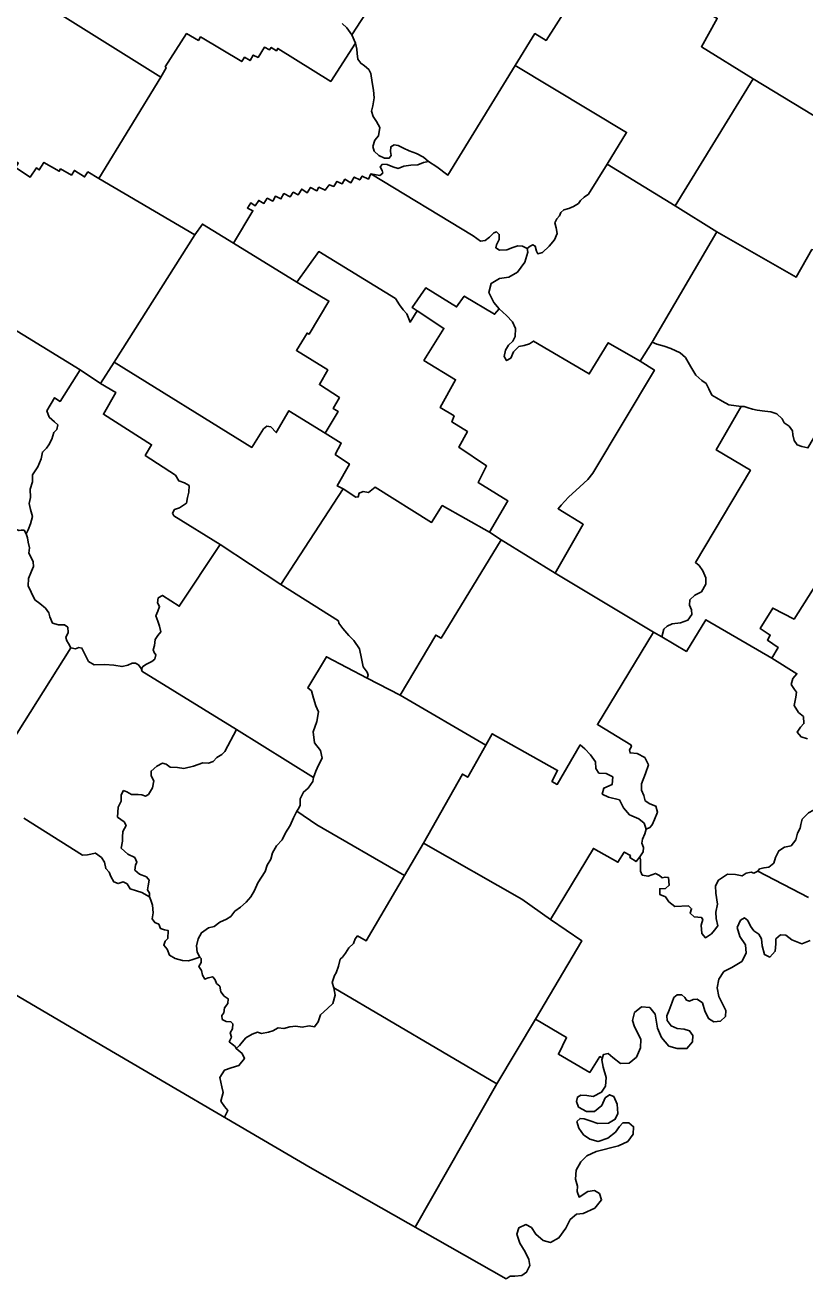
# Model space of a CAD drawing. Extents: x 369523 to 838377, y 495025 to 936819.
# Drawn here: x 465817 to 473603, y 703470 to 715982 of the extents above; entities that cross this region are included whole.
import ezdxf

# ---------------------------------------------------------------- set-up
doc = ezdxf.new("R2010")
doc.units = 0
doc.layers.add('21', color=7, linetype='Continuous')
doc.layers.add('23', color=7, linetype='Continuous')

msp = doc.modelspace()

# ---------------------------------------------------------------- linework, layer by layer
at = {"layer": '21'}
for points in [[(470982, 716730), (471418, 716457), (471018, 715828), (470908, 715896), (470709, 715577), (470039, 714485), (469929, 714567), (469844, 714621)], [(471418, 716457), (471931, 716136), (472096, 716421), (472727, 716048), (472569, 715766), (473087, 715444), (472308, 714178), (471629, 714592)], [(469410, 716393), (469081, 715885), (469031, 715955), (468983, 715998)], [(469115, 715800), (468869, 715420), (468340, 715749), (468327, 715725), (468275, 715759), (468259, 715735), (468207, 715761), (468144, 715659), (468096, 715682), (468063, 715627), (468009, 715660), (467980, 715617), (467569, 715863), (467548, 715828), (467430, 715897), (467216, 715566), (467227, 715555), (467174, 715462), (466080, 716142)], [(469115, 715800), (469081, 715885)], [(469844, 714621), (469795, 714663), (469725, 714701), (469652, 714727), (469596, 714753), (469542, 714779), (469501, 714787), (469470, 714767), (469465, 714721), (469471, 714681), (469453, 714655), (469407, 714654), (469349, 714681), (469302, 714722), (469288, 714771), (469308, 714834), (469346, 714878), (469358, 714958), (469325, 715021), (469291, 715068), (469276, 715123), (469289, 715177), (469304, 715254), (469297, 715333), (469284, 715408), (469268, 715498), (469248, 715539), (469206, 715574), (469169, 715600), (469139, 715642), (469133, 715699), (469130, 715742), (469115, 715800)], [(466554, 714452), (466444, 714516), (466412, 714466), (466310, 714532), (466280, 714484), (466172, 714546), (466159, 714523), (466006, 714611), (465958, 714536), (465930, 714556), (465869, 714464), (465720, 714560), (465749, 714604), (465442, 714810), (465460, 714836), (464634, 715364), (464695, 715468), (464282, 715729)], [(470830, 713751), (470859, 713774), (470886, 713790), (470911, 713776), (470923, 713727), (470936, 713700), (470984, 713711), (471051, 713776), (471102, 713837), (471130, 713902), (471121, 713957), (471107, 714008), (471127, 714047), (471154, 714077), (471167, 714110), (471196, 714139), (471245, 714151), (471293, 714172), (471341, 714200), (471361, 714230), (471399, 714263), (471441, 714293), (471629, 714592), (471823, 714910), (470709, 715577)], [(467174, 715462), (466554, 714452), (467513, 713888), (467588, 713996), (467899, 713805), (468092, 714128), (468037, 714156), (468070, 714207), (468115, 714179), (468150, 714232), (468202, 714202), (468235, 714254), (468290, 714226), (468317, 714273), (468371, 714247), (468402, 714300), (468464, 714269), (468494, 714314), (468545, 714289), (468580, 714345), (468635, 714309), (468667, 714362), (468730, 714329), (468750, 714364), (468814, 714335), (468854, 714389), (468899, 714371), (468931, 714422), (468983, 714399), (469011, 714443), (469070, 714409), (469103, 714465), (469159, 714437), (469183, 714475), (469245, 714444), (469269, 714497)], [(473087, 715444), (474286, 714718), (474370, 714672), (474449, 714688), (474068, 714023), (473913, 713749), (473826, 713756), (473762, 713763), (473709, 713739), (473672, 713742), (473514, 713465), (472725, 713919), (472308, 714178)], [(469844, 714621), (469795, 714609), (469737, 714587), (469667, 714583), (469600, 714575), (469543, 714551), (469489, 714566), (469431, 714589), (469387, 714593), (469363, 714567), (469381, 714531), (469388, 714504), (469358, 714481), (469269, 714497)], [(469269, 714497), (470290, 713878), (470364, 713824), (470411, 713831), (470454, 713864), (470496, 713909), (470523, 713918), (470551, 713893), (470551, 713842), (470523, 713790), (470518, 713758), (470553, 713734), (470627, 713739), (470688, 713763), (470737, 713778), (470783, 713776), (470830, 713751)], [(472725, 713919), (472077, 712819), (472126, 712798), (472197, 712779), (472265, 712754), (472358, 712710), (472409, 712664), (472465, 712572), (472514, 712488), (472575, 712436), (472618, 712405), (472645, 712353), (472672, 712289), (472719, 712263), (472777, 712228), (472844, 712191), (472966, 712174), (472717, 711743), (473058, 711539), (472509, 710620), (472546, 710588), (472585, 710537), (472612, 710466), (472613, 710403), (472570, 710327), (472503, 710293), (472454, 710245), (472449, 710192), (472471, 710148), (472475, 710101), (472435, 710044), (472362, 710016), (472279, 710007), (472227, 709985), (472195, 709952), (472174, 709876)], [(467513, 713888), (466707, 712619), (468081, 711768), (468196, 711951), (468231, 711978), (468271, 711971), (468324, 711915), (468451, 712133), (468813, 711909)], [(467899, 713805), (468529, 713415), (468749, 713722), (469515, 713252), (469554, 713189), (469592, 713140), (469627, 713101), (469661, 713016), (469733, 713130), (469683, 713162), (469817, 713358), (470125, 713169), (470201, 713278), (470505, 713096), (470550, 713149)], [(470830, 713751), (470837, 713717), (470806, 713616), (470735, 713516), (470648, 713467), (470554, 713454), (470472, 713403), (470447, 713314), (470496, 713214), (470550, 713149), (470625, 713085), (470685, 713021), (470713, 712954), (470709, 712873), (470686, 712826), (470645, 712786), (470613, 712736), (470600, 712676), (470624, 712634), (470667, 712658), (470695, 712720), (470747, 712775), (470801, 712785), (470854, 712800), (470893, 712828), (471449, 712501), (471639, 712812), (471958, 712627)], [(468529, 713415), (468851, 713227), (468653, 712897), (468632, 712908), (468526, 712735), (468839, 712540), (468756, 712394), (468956, 712265), (468892, 712156), (468944, 712124), (468813, 711909), (468974, 711810), (468914, 711697), (469055, 711601), (468933, 711383), (468993, 711353)], [(464992, 713384), (466366, 712541)], [(469733, 713130), (469998, 712954), (469799, 712636), (470116, 712443), (469961, 712167), (470101, 712082), (470078, 712022), (470234, 711926), (470147, 711771), (470424, 711582), (470342, 711417), (470637, 711234), (470454, 710920), (470569, 710844), (471109, 710513)], [(472092, 709923), (471109, 710513), (471390, 711000), (471139, 711155), (471168, 711192), (471244, 711270), (471356, 711373), (471437, 711448), (471485, 711509), (472100, 712539), (471958, 712627), (472077, 712819)], [(466571, 712406), (466366, 712541), (466166, 712226), (466111, 712262), (466033, 712132), (466059, 712070), (466111, 712023), (466143, 711994), (466134, 711946), (466105, 711916), (466083, 711851), (466054, 711793), (466031, 711761), (465991, 711720), (465977, 711653), (465943, 711573), (465891, 711495), (465890, 711425), (465869, 711352), (465872, 711269), (465858, 711207), (465870, 711148), (465891, 711077), (465873, 711005), (465849, 710946), (465829, 710904)], [(466707, 712619), (466571, 712406), (466724, 712315), (466599, 712098), (467081, 711794), (467017, 711688), (467318, 711489), (467351, 711435), (467410, 711413), (467455, 711386), (467453, 711322), (467439, 711267), (467430, 711211), (467358, 711163), (467308, 711147), (467288, 711110), (467302, 711086), (467764, 710800), (468369, 710399)], [(474118, 711793), (473773, 711999), (473632, 711762), (473573, 711778), (473525, 711793), (473494, 711835), (473483, 711893), (473480, 711933), (473444, 711980), (473397, 712013), (473374, 712052), (473324, 712101), (473261, 712123), (473203, 712129), (473127, 712138), (473081, 712150), (473036, 712162), (472997, 712177), (472966, 712174)], [(470569, 710844), (469972, 709865), (469918, 709894), (469563, 709294), (469232, 709465), (469242, 709495), (469232, 709524), (469194, 709577), (469177, 709662), (469155, 709757), (469100, 709840), (469051, 709890), (468990, 709960), (468951, 710014), (468945, 710036), (468369, 710399), (468993, 711353), (469118, 711270), (469143, 711273), (469153, 711311), (469192, 711328), (469247, 711316), (469313, 711370), (469876, 711018), (469982, 711186), (470454, 710920)], [(464755, 709000), (464396, 709228), (464462, 709337), (465263, 710616), (465290, 710602), (465582, 711076), (465620, 711049), (465658, 711017), (465687, 710980), (465725, 710953), (465755, 710937), (465779, 710942), (465808, 710941), (465829, 710904)], [(465829, 710904), (465840, 710865), (465849, 710823), (465863, 710766), (465854, 710713), (465878, 710670), (465898, 710625), (465901, 710579), (465881, 710531), (465853, 710460), (465849, 710387), (465878, 710322), (465916, 710247), (465964, 710209), (466021, 710162), (466056, 710115), (466066, 710077), (466092, 710014), (466152, 709996), (466211, 709996), (466244, 709972), (466247, 709920), (466223, 709871), (466233, 709837), (466250, 709810), (466274, 709768)], [(467764, 710800), (467357, 710183), (467189, 710290), (467145, 710266), (467139, 710217), (467160, 710180), (467143, 710132), (467124, 710085), (467143, 710033), (467158, 709985), (467171, 709928), (467144, 709889), (467115, 709849), (467109, 709790), (467095, 709746), (467105, 709720), (467123, 709699), (467114, 709655), (467082, 709632), (467029, 709605), (466993, 709581), (466983, 709562), (466982, 709536)], [(473820, 710570), (473495, 710055), (473281, 710164), (473157, 709960), (473256, 709895), (473228, 709844), (473337, 709770), (473271, 709665), (473523, 709509), (473482, 709462), (473467, 709400), (473500, 709353), (473518, 709326), (473513, 709275), (473497, 709193), (473539, 709123), (473587, 709081), (473592, 709012), (473560, 708975), (473527, 708927), (473564, 708879), (473628, 708859)], [(473271, 709665), (472614, 710048), (472419, 709731), (472174, 709876), (472092, 709923), (471532, 709002), (471866, 708801), (471870, 708783), (471850, 708748), (471857, 708718), (471927, 708714), (472005, 708673), (472040, 708599), (472011, 708514), (471971, 708409), (471970, 708346), (471994, 708295), (472008, 708239), (472053, 708212), (472113, 708189), (472131, 708128), (472102, 708053), (472077, 708000), (472056, 707973), (472017, 707958)], [(466982, 709536), (466975, 709560), (466949, 709599), (466919, 709613), (466888, 709614), (466844, 709595), (466785, 709581), (466703, 709596), (466613, 709600), (466508, 709597), (466451, 709632), (466414, 709704), (466384, 709765), (466353, 709770), (466322, 709756), (466274, 709768), (465532, 708592)], [(469232, 709465), (468825, 709678), (468640, 709367), (468676, 709337), (468698, 709266), (468720, 709190), (468745, 709129), (468731, 709032), (468692, 708929), (468708, 708821), (468767, 708742), (468784, 708667), (468746, 708597), (468719, 708536), (468697, 708473)], [(466982, 709536), (467928, 708951), (468697, 708473)], [(474440, 709410), (474071, 708761), (474223, 708670), (473937, 708172), (473771, 708264), (473746, 708219), (473687, 708148), (473638, 708121), (473575, 708057), (473562, 708005), (473557, 707967), (473530, 707917), (473512, 707852), (473465, 707790), (473398, 707778), (473342, 707742), (473310, 707674), (473293, 707619), (473241, 707580), (473195, 707573), (473151, 707561), (473132, 707540), (473639, 707275)], [(469563, 709294), (470418, 708796), (470482, 708910), (471134, 708544), (471077, 708435), (471131, 708404), (471359, 708799), (471404, 708760), (471461, 708699), (471511, 708629), (471516, 708562), (471546, 708517), (471618, 708514), (471686, 708480), (471677, 708402), (471594, 708367), (471579, 708308), (471643, 708278), (471750, 708252), (471793, 708172), (471852, 708100), (471945, 708061), (471998, 708018)], [(467928, 708951), (467812, 708732), (467781, 708703), (467731, 708673), (467694, 708634), (467647, 708616), (467593, 708621), (467500, 708585), (467403, 708564), (467338, 708573), (467266, 708578), (467227, 708605), (467189, 708618), (467132, 708586), (467075, 708538), (467076, 708489), (467103, 708440), (467091, 708372), (467048, 708304), (467021, 708286), (466983, 708299), (466946, 708304), (466879, 708303), (466834, 708330), (466800, 708343), (466776, 708302), (466778, 708237), (466747, 708177), (466741, 708079), (466806, 708032), (466826, 707996), (466793, 707935), (466791, 707877), (466789, 707837), (466777, 707767), (466843, 707709), (466912, 707674), (466932, 707629), (466921, 707599), (466914, 707549), (466961, 707508), (467028, 707481), (467055, 707450), (467047, 707393), (467040, 707351), (467059, 707320), (467059, 707282)], [(469795, 707818), (470184, 708507), (470236, 708476), (470418, 708796)], [(468697, 708473), (468689, 708434), (468645, 708368), (468596, 708328), (468563, 708262), (468563, 708194), (468544, 708158), (468530, 708137)], [(465806, 708068), (466389, 707698), (466440, 707701), (466519, 707719), (466580, 707675), (466609, 707629), (466623, 707565), (466656, 707528), (466675, 707485), (466704, 707431), (466747, 707415), (466797, 707431), (466836, 707414), (466866, 707361), (466930, 707341), (466982, 707326), (467059, 707282)], [(468530, 708137), (468498, 708070), (468463, 707995), (468418, 707920), (468384, 707853), (468328, 707790), (468289, 707723), (468270, 707660), (468233, 707600), (468214, 707537), (468177, 707479), (468140, 707424), (468108, 707346), (468070, 707284), (468025, 707230), (467967, 707178), (467912, 707138), (467870, 707086), (467829, 707059), (467763, 707031), (467704, 706986), (467649, 706973), (467580, 706924), (467546, 706865), (467527, 706793), (467535, 706730), (467561, 706681)], [(468530, 708137), (468729, 708001), (469606, 707497)], [(472017, 707958), (472006, 707910), (471981, 707859), (471976, 707817), (471991, 707776), (471989, 707732), (471955, 707683)], [(471998, 708018), (472017, 707958)], [(468900, 706374), (468882, 706428), (468905, 706498), (468924, 706523), (468947, 706590), (468964, 706660), (468986, 706681), (469016, 706719), (469050, 706773), (469097, 706818), (469113, 706862), (469136, 706892), (469221, 706842), (469606, 707497), (469795, 707818), (470775, 707260), (471062, 707058)], [(471955, 707683), (471918, 707635), (471854, 707676), (471860, 707695), (471799, 707729), (471736, 707628), (471492, 707765), (471062, 707058), (471375, 706845), (470914, 706062), (471224, 705878), (471141, 705712), (471454, 705530), (471556, 705688), (471571, 705681)], [(471955, 707683), (471961, 707653), (471960, 707603), (471960, 707538), (471978, 707499), (472037, 707488), (472111, 707516), (472150, 707497), (472177, 707471), (472207, 707480), (472240, 707474), (472249, 707399), (472211, 707367), (472153, 707364), (472154, 707307), (472210, 707284), (472243, 707233), (472304, 707187), (472440, 707193), (472472, 707163), (472457, 707121), (472498, 707084), (472571, 707075), (472582, 707055), (472568, 706999), (472574, 706916), (472609, 706874), (472669, 706912), (472699, 706950), (472734, 706992), (472717, 707067), (472713, 707131), (472729, 707211), (472715, 707319), (472710, 707394), (472741, 707449), (472829, 707510), (472909, 707506), (472976, 707491), (473015, 707519), (473066, 707528), (473093, 707518), (473132, 707540)], [(463430, 707653), (466389, 705911), (468665, 704581), (470619, 703470)], [(467059, 707282), (467074, 707250), (467091, 707198), (467097, 707123), (467085, 707064), (467112, 707028), (467152, 707009), (467169, 706967), (467210, 706953), (467245, 706947), (467242, 706868), (467217, 706840), (467202, 706802), (467236, 706759), (467260, 706699), (467316, 706668), (467389, 706649), (467448, 706645), (467492, 706657), (467561, 706681)], [(473655, 706848), (473571, 706814), (473471, 706852), (473411, 706901), (473359, 706902), (473312, 706862), (473311, 706814), (473307, 706739), (473253, 706681), (473199, 706707), (473176, 706794), (473170, 706865), (473144, 706909), (473092, 706944), (473060, 706989), (473032, 707046), (472999, 707072), (472958, 707049), (472927, 706977), (472952, 706886), (473008, 706804), (473015, 706722), (472972, 706638), (472873, 706577), (472792, 706536), (472744, 706462), (472728, 706374), (472744, 706288), (472781, 706214), (472814, 706147), (472809, 706087), (472760, 706043), (472695, 706034), (472639, 706067), (472604, 706146), (472579, 706224), (472528, 706261), (472488, 706258), (472450, 706242), (472421, 706252), (472403, 706278), (472374, 706304), (472327, 706306), (472293, 706278), (472278, 706231), (472247, 706153), (472223, 706096), (472229, 706050), (472267, 705994), (472327, 705968), (472398, 705961), (472452, 705946), (472484, 705898), (472480, 705836), (472425, 705768), (472328, 705769), (472245, 705794), (472170, 705878), (472131, 705973)], [(467561, 706681), (467576, 706666), (467574, 706626), (467553, 706588), (467580, 706546), (467588, 706502), (467611, 706462), (467646, 706475), (467691, 706485), (467714, 706456), (467729, 706418), (467760, 706390), (467771, 706334), (467806, 706293), (467844, 706265), (467842, 706218), (467808, 706176), (467801, 706126), (467781, 706097), (467785, 706060), (467824, 706039), (467873, 706037), (467891, 706016), (467887, 705964), (467864, 705924), (467878, 705883), (467856, 705837), (467897, 705804), (467915, 705788), (467923, 705768)], [(470526, 705417), (468900, 706374), (468912, 706300), (468891, 706219), (468837, 706169), (468767, 706104), (468744, 706035), (468707, 705986), (468655, 705994), (468583, 705983), (468521, 705992), (468460, 705987), (468399, 705969), (468343, 705976), (468292, 705947), (468249, 705933), (468177, 705918), (468137, 705932), (468085, 705913), (468022, 705877), (467986, 705833), (467957, 705800), (467923, 705768), (467984, 705721), (468007, 705669), (467952, 705598), (467876, 705577), (467808, 705553), (467762, 705479), (467782, 705387), (467796, 705331), (467771, 705245), (467807, 705190), (467840, 705150), (467808, 705085)], [(472131, 705973), (472107, 706113), (472054, 706177), (471972, 706185), (471900, 706127), (471882, 706050), (471903, 705984), (471964, 705864), (471960, 705775), (471923, 705684), (471848, 705622), (471763, 705620), (471685, 705681), (471638, 705719), (471592, 705711), (471575, 705657), (471587, 705582), (471617, 705481), (471613, 705392), (471571, 705332), (471490, 705290), (471424, 705299), (471366, 705304), (471331, 705284), (471321, 705239), (471342, 705184), (471421, 705139), (471503, 705140), (471574, 705201), (471608, 705276), (471653, 705307), (471695, 705289), (471727, 705213), (471734, 705119), (471709, 705063), (471641, 705024), (471535, 705022), (471458, 705047), (471400, 705068), (471358, 705071), (471327, 705041), (471344, 704975), (471393, 704909), (471454, 704863), (471540, 704842), (471635, 704874), (471712, 704936), (471751, 704990), (471784, 705027), (471845, 705028), (471892, 704989), (471887, 704916), (471834, 704842), (471742, 704798), (471520, 704740), (471427, 704698), (471367, 704638), (471320, 704554), (471314, 704464), (471331, 704396), (471328, 704341), (471348, 704286), (471434, 704341), (471501, 704351), (471551, 704321), (471572, 704258), (471505, 704176), (471388, 704123), (471324, 704116), (471260, 704062), (471217, 703976), (471146, 703879), (471062, 703834), (470989, 703853), (470917, 703916), (470874, 703983), (470817, 704013), (470747, 703980), (470726, 703917), (470757, 703826), (470811, 703740), (470848, 703663), (470855, 703603), (470824, 703537), (470778, 703503), (470707, 703499), (470660, 703499), (470619, 703470)], [(470914, 706062), (470526, 705417), (469711, 703987)]]:
    msp.add_lwpolyline(points, dxfattribs=at)
at = {"layer": '23'}
for points in [[(465829, 710904), (465849, 710946), (465873, 711005), (465891, 711077), (465870, 711148), (465858, 711207), (465872, 711269), (465869, 711352), (465890, 711425), (465891, 711495), (465943, 711573), (465977, 711653), (465991, 711720), (466031, 711761), (466054, 711793), (466083, 711851), (466105, 711916), (466134, 711946), (466143, 711994), (466111, 712023), (466059, 712070), (466033, 712132), (466111, 712262), (466166, 712226), (466366, 712541), (466571, 712406)], [(466571, 712406), (466724, 712315), (466599, 712098), (467081, 711794), (467017, 711688), (467318, 711489), (467351, 711435), (467410, 711413), (467455, 711386), (467453, 711322), (467439, 711267), (467430, 711211), (467358, 711163), (467308, 711147), (467288, 711110), (467302, 711086), (467764, 710800)], [(466274, 709768), (466250, 709810), (466233, 709837), (466223, 709871), (466247, 709920), (466244, 709972), (466211, 709996), (466152, 709996), (466092, 710014), (466066, 710077), (466056, 710115), (466021, 710162), (465964, 710209), (465916, 710247), (465878, 710322), (465849, 710387), (465853, 710460), (465881, 710531), (465901, 710579), (465898, 710625), (465878, 710670), (465854, 710713), (465863, 710766), (465849, 710823), (465840, 710865), (465829, 710904)], [(467764, 710800), (467357, 710183), (467189, 710290), (467145, 710266), (467139, 710217), (467160, 710180), (467143, 710132), (467124, 710085), (467143, 710033), (467158, 709985), (467171, 709928), (467144, 709889), (467115, 709849), (467109, 709790), (467095, 709746), (467105, 709720), (467123, 709699), (467114, 709655), (467082, 709632), (467029, 709605), (466993, 709581), (466983, 709562), (466982, 709536)], [(466982, 709536), (466975, 709560), (466949, 709599), (466919, 709613), (466888, 709614), (466844, 709595), (466785, 709581), (466703, 709596), (466613, 709600), (466508, 709597), (466451, 709632), (466414, 709704), (466384, 709765), (466353, 709770), (466322, 709756), (466274, 709768)]]:
    msp.add_lwpolyline(points, dxfattribs=at)

doc.saveas('drawing.dxf')
